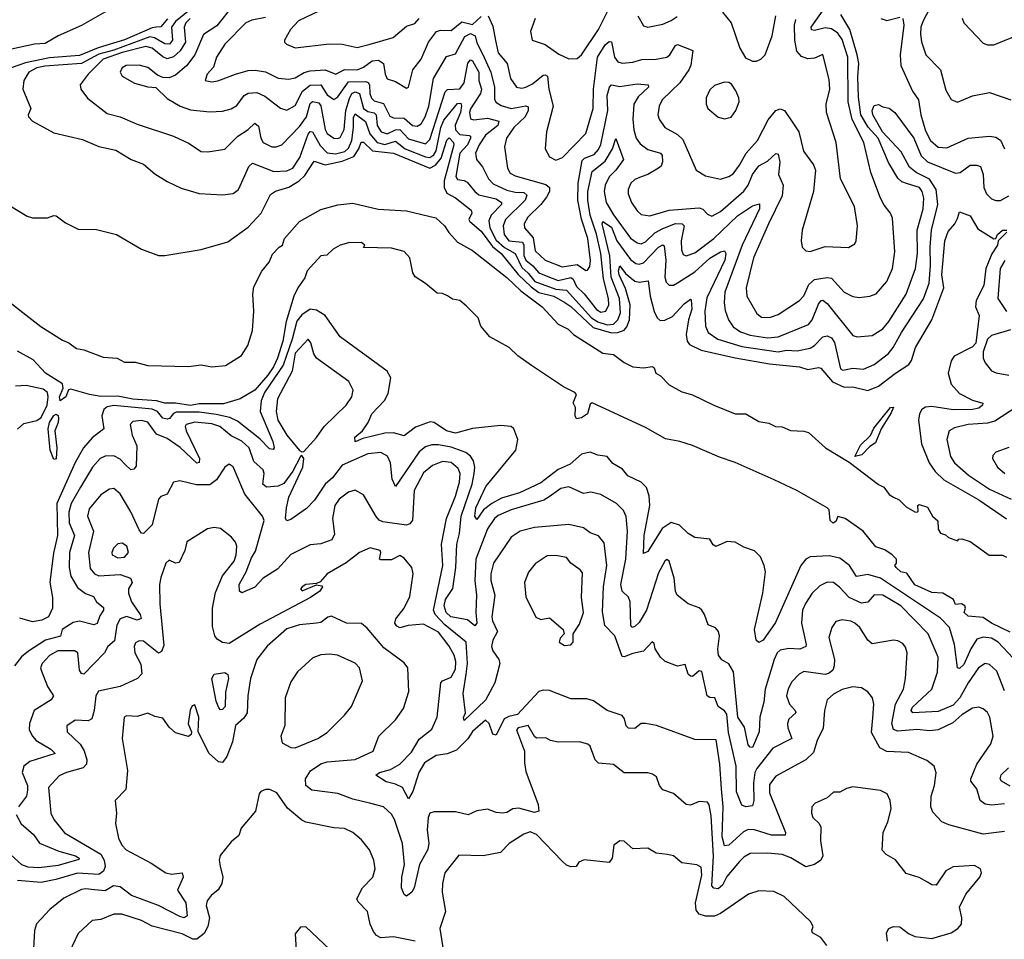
# Model space of a CAD drawing. Extents: x 1268547 to 1425625, y 515768 to 616754.
# Tile 341 of 507: x 1372665 to 1377274, y 562894 to 567200. Entities that reach past the tile are written whole.
import ezdxf

# ---------------------------------------------------------------- set-up
doc = ezdxf.new("R2010")
doc.units = 0

msp = doc.modelspace()

# ---------------------------------------------------------------- linework, layer by layer
at = {"layer": '0CON10XD'}
for points in [[(1377010, 567415), (1376894.2, 567195), (1376884.2, 567165), (1376882.5, 567132.5), (1376886.5, 567096.5), (1376906.5, 567035), (1376976.1, 566966.1), (1376999.8, 566869.8), (1377025, 566826), (1377055, 566814.4), (1377125, 566844.4), (1377205, 566858.6), (1377305, 566825.6)], [(1373140.2, 567279.8), (1372955, 567172.8), (1372845.1, 567124.9), (1372785, 567089.4), (1372734, 567086), (1372590, 567055)], [(1373475, 567257.7), (1373395, 567192.4), (1373376.4, 567165), (1373380.9, 567105), (1373366, 567085), (1373345, 567086.5), (1373295.8, 567115.8), (1373275, 567119.4), (1373105, 567057.4), (1373035, 567039), (1372955, 566995.3), (1372783, 566983), (1372745.4, 566975), (1372707.3, 566955), (1372683.9, 566915), (1372680, 566875), (1372717.1, 566785), (1372704, 566755), (1372706, 566745), (1372724.2, 566725), (1372825, 566671.1), (1372959.8, 566639.8), (1373035, 566605.7), (1373115, 566589.4), (1373186.2, 566546.2), (1373245, 566524.2), (1373298.3, 566478.3), (1373355, 566442.5), (1373421.3, 566411.3), (1373505, 566385.7), (1373615, 566379.4), (1373665, 566386.9), (1373688.9, 566405), (1373719, 566471)], [(1373665, 567268.1), (1373588.2, 567171.8), (1373525, 567130.4), (1373484.5, 567035.5), (1373446.3, 566983.7), (1373395, 566940.7), (1373365, 566927.4), (1373335, 566929.3), (1373310.8, 566940.9), (1373265, 566977.1), (1373225, 566987.9), (1373163.3, 566985), (1373144, 566975), (1373136, 566955), (1373145, 566936.2), (1373203, 566903), (1373264.4, 566885.6), (1373302.4, 566882.4), (1373355, 566831.5), (1373415.7, 566795.7), (1373465, 566777.9), (1373555, 566768.2), (1373615, 566771.8), (1373655, 566783.2), (1373681.1, 566798.9), (1373715.5, 566844.5), (1373735, 566856.2), (1373775, 566859.2), (1373812.1, 566842.1), (1373886.1, 566786.1), (1373915, 566777.3), (1373955, 566797.7), (1373988.2, 566865), (1374025, 566894.1), (1374074.9, 566894.9), (1374105, 566848.4), (1374135, 566826.6), (1374155, 566839.3), (1374205, 566909), (1374285, 566911.2), (1374296.6, 566906.6), (1374302.2, 566895), (1374303.9, 566853.9), (1374312.1, 566832.1), (1374325, 566820.6), (1374367.7, 566807.7), (1374398.3, 566748.3), (1374415, 566741), (1374465, 566738.5), (1374503.8, 566705), (1374525, 566701.1), (1374545, 566712), (1374563.3, 566745), (1374579.8, 566795), (1374601.7, 566925), (1374662.6, 567027.4), (1374705, 567040.8), (1374749.1, 567120.9), (1374775, 567135.3), (1374797.6, 567125), (1374805, 567092.1), (1374831, 567041), (1374870.3, 566955), (1374887.1, 566885), (1374887.7, 566827.7), (1374894, 566814), (1374918.3, 566798.3), (1374965, 566784.8), (1375035, 566796.8), (1375045, 566792.5), (1375045.2, 566775), (1375031.6, 566745), (1374978.8, 566695), (1374943.2, 566645), (1374934.6, 566605), (1374948.2, 566505), (1374961.1, 566481.1), (1374985, 566469.2), (1375128.6, 566428.6), (1375145.8, 566415), (1375145.7, 566395), (1375130.6, 566369.4), (1375104.7, 566335), (1375044.1, 566275), (1375026, 566245), (1375027.5, 566225), (1375068.3, 566178.3), (1375078.1, 566118.1), (1375124.6, 566074.6), (1375205, 566042.8), (1375274.2, 566054.2), (1375315, 566026.5), (1375322.5, 566027.5), (1375333.2, 566045), (1375336.6, 566073.4), (1375325.1, 566175), (1375295.5, 566265.5), (1375278.5, 566355), (1375279.1, 566435), (1375298.5, 566541.5), (1375308.9, 566551.1), (1375355, 566568.8), (1375375, 566592), (1375384.9, 566615.1), (1375418.8, 566775), (1375415.2, 566845), (1375425.8, 566884.2), (1375435, 566895.5), (1375475, 566886.7), (1375555, 566900.3), (1375606.7, 566895), (1375608.6, 566885), (1375560.4, 566839.6), (1375540, 566805), (1375535.2, 566735), (1375539.7, 566685), (1375551.2, 566645), (1375569, 566619), (1375605, 566591.8), (1375665, 566574.6), (1375673.2, 566565), (1375674.7, 566535), (1375667.7, 566515), (1375655.5, 566505), (1375605, 566474.6), (1375574.4, 566464.4), (1375545, 566451.8), (1375526.5, 566435), (1375513.8, 566405), (1375512.9, 566385), (1375528.8, 566345), (1375555.3, 566305.3), (1375575, 566287.3), (1375615, 566282.2), (1375705, 566308.1), (1375845, 566319.8), (1375862.8, 566312.8), (1375885, 566290), (1375905, 566280), (1375945, 566301.6), (1376055, 566396.9), (1376074.8, 566425), (1376095.2, 566475), (1376124.4, 566515.6), (1376165, 566538.1), (1376205, 566572.9), (1376215, 566570), (1376223.3, 566533.3), (1376217.8, 566475), (1376239.7, 566425), (1376234.3, 566375), (1376169.7, 566245), (1376100.3, 566085), (1376065.3, 565944.7), (1376069.6, 565905), (1376115, 565824.4), (1376138.1, 565808.1), (1376175, 565805.4), (1376215, 565819.1), (1376315, 565884.6), (1376335, 565907.5), (1376359.3, 565960.7), (1376385.6, 565984.4), (1376445, 565993.3), (1376465, 565990), (1376525, 565923.8), (1376565, 565903.6), (1376595, 565898.9), (1376645, 565905.5), (1376675, 565916.9), (1376724.5, 565975), (1376750.7, 566035), (1376762.5, 566112.5), (1376751.4, 566271.4), (1376742.2, 566295), (1376712, 566332), (1376695.3, 566365), (1376649.7, 566485), (1376616.9, 566625), (1376562.3, 566732.3), (1376543.4, 566815), (1376541.8, 567025), (1376515, 567106.9), (1376495, 567137.5), (1376465, 567157.7), (1376435, 567162.4), (1376385, 567149.7), (1376372, 567152), (1376370.6, 567165), (1376425.6, 567245)], [(1373462.4, 567205), (1373443, 567185), (1373434.8, 567165), (1373441.7, 567095), (1373416.1, 567053.9), (1373385, 567026.2), (1373355, 567017.2), (1373335, 567026), (1373285, 567066.6), (1373255, 567074.3), (1373145, 567046.1), (1373055.2, 567015), (1372986, 566945), (1372947.8, 566895), (1372950.6, 566875), (1372983, 566833), (1373075, 566761.5), (1373135, 566746.1), (1373215, 566711.5), (1373385, 566654.5), (1373455, 566621.8), (1373515, 566582.9), (1373545, 566581.2), (1373625, 566593.6), (1373685.7, 566654.3), (1373733.8, 566686.2), (1373765, 566716.4), (1373782.4, 566702.4), (1373794.2, 566645), (1373805, 566625.5), (1373844.7, 566604.7), (1373865.8, 566604.2), (1373892.2, 566615), (1373975, 566699.8), (1374008.2, 566745), (1374025, 566808.2), (1374035, 566817.5), (1374065, 566811.1), (1374075, 566796.1), (1374095, 566685.8), (1374105, 566666.8), (1374135, 566645.3), (1374155, 566643.4), (1374165, 566648.9), (1374183.4, 566686.6), (1374192.2, 566775), (1374208.6, 566831.4), (1374220.3, 566855), (1374235, 566863), (1374255.4, 566855), (1374275, 566784.5), (1374295, 566770.9), (1374324.6, 566764.6), (1374333.2, 566755), (1374339, 566705), (1374356.8, 566675), (1374385, 566665.8), (1374425, 566684.1), (1374445, 566685.6), (1374485, 566642.1), (1374565, 566618.4), (1374585, 566639.2), (1374657.3, 566862.7), (1374667.1, 566872.9), (1374725, 566877), (1374746, 566904), (1374762.7, 566997.3), (1374775, 567011.6), (1374785, 567007.5), (1374814.8, 566955), (1374813.6, 566915), (1374826.9, 566875), (1374822.8, 566855), (1374775, 566782.9), (1374770.3, 566765), (1374775, 566735.8), (1374791.6, 566731.6), (1374855, 566739.1), (1374908.7, 566725), (1374902.8, 566705), (1374845, 566659.8), (1374816.4, 566615), (1374799.5, 566575), (1374803.8, 566545), (1374831.5, 566511.5), (1374860.3, 566455), (1374881.8, 566431.8), (1374945, 566401.3), (1374985, 566392), (1375025, 566391.5), (1375038.8, 566378.8), (1375031.2, 566355), (1374939, 566265), (1374927.6, 566235), (1374933.4, 566195), (1374955.4, 566165), (1375018.7, 566158.7), (1375024.9, 566145), (1375025.7, 566095.7), (1375035, 566073.8), (1375067.9, 566047.9), (1375095, 566014.3), (1375128.8, 566001.2), (1375185, 565978.5), (1375245, 565993.2), (1375255.5, 565985.5), (1375271.3, 565951.3), (1375307.2, 565917.2), (1375365, 565843.9), (1375385, 565830.9), (1375408.2, 565835), (1375423, 565865), (1375421.7, 565895), (1375397.4, 565987.4), (1375385.6, 566105), (1375365.3, 566195.2), (1375336, 566285), (1375324.6, 566354.6), (1375324.3, 566395), (1375345, 566488.7), (1375405, 566538.3), (1375440, 566595), (1375455, 566644.2), (1375492.3, 566545), (1375456, 566495), (1375423.9, 566465), (1375406.1, 566425), (1375401.1, 566395), (1375410, 566345), (1375445, 566286.9), (1375525, 566177.2), (1375555, 566155.9), (1375575, 566150.3), (1375595, 566160.5), (1375638.2, 566201.8), (1375675, 566223.2), (1375735, 566246.1), (1375766.5, 566245), (1375776.2, 566235), (1375762.1, 566165), (1375763, 566123), (1375770.4, 566100.4), (1375785, 566093.9), (1375825, 566109.3), (1375915, 566175.2), (1376025, 566282.3), (1376095, 566328.4), (1376127.8, 566337.8), (1376127.6, 566315), (1376047.8, 566145), (1375966.5, 565925), (1375962.2, 565875), (1375967.9, 565837.9), (1375982.4, 565795), (1376005, 565762.7), (1376038.8, 565738.8), (1376085, 565722.4), (1376165, 565710.2), (1376215, 565715.2), (1376357.7, 565772.3), (1376375, 565794.5), (1376405, 565868.9), (1376415, 565883.5), (1376425, 565887.1), (1376445, 565871.5), (1376565, 565721.5), (1376585, 565715.5), (1376655, 565721.5), (1376705, 565752.7), (1376733.4, 565786.6), (1376814.7, 565915), (1376858.1, 566035), (1376867.8, 566105), (1376865.6, 566215), (1376894.7, 566314.7), (1376897.2, 566365), (1376890, 566395), (1376876.8, 566415), (1376821.4, 566431.4), (1376795, 566440.3), (1376775, 566457.9), (1376731.5, 566531.5), (1376683, 566645), (1376637, 566697), (1376603.1, 566755), (1376591.8, 566838.2), (1376587.9, 566932.1), (1376593.1, 566995), (1376586.1, 567036.1), (1376551.2, 567155), (1376508.8, 567225)], [(1373815, 567210.5), (1373751.9, 567198.1), (1373724.4, 567185.6), (1373625.4, 567085), (1373586.5, 567025), (1373571.7, 566978.3), (1373542.1, 566945), (1373534, 566915), (1373565, 566910), (1373593.2, 566913.2), (1373676, 566945), (1373735, 566962.9), (1373766.6, 566963.4), (1373815, 566955.3), (1373875, 566926.8), (1373925, 566921.9), (1373955, 566927.8), (1373996.5, 566953.5), (1374025, 566961.3), (1374094.8, 566964.8), (1374145, 566945.8), (1374185, 566967.2), (1374245, 566965.9), (1374275, 566977.9), (1374315, 567006.8), (1374345, 567011.2), (1374367.8, 566995), (1374375.3, 566945.3), (1374385, 566923.1), (1374425, 566910.8), (1374475, 566880), (1374485.5, 566884.5), (1374506.1, 566965), (1374544.8, 567015.2), (1374578.3, 567095), (1374615.6, 567145), (1374635, 567150.5), (1374685, 567150), (1374735, 567190.7), (1374785, 567178), (1374825, 567214.8)], [(1374067.7, 567242.3), (1373970, 567195), (1373932.9, 567155), (1373904.2, 567105), (1373904, 567095), (1373913.3, 567085), (1373955, 567068.1), (1374115, 567087.5), (1374175, 567085.4), (1374245, 567069.5), (1374305, 567085.9), (1374413.8, 567116.2), (1374475, 567169.5), (1374515, 567182.3), (1374535.6, 567205)], [(1374858, 567218), (1374879.2, 567169.2), (1374893.1, 567103.1), (1374905.3, 567045), (1374947.5, 566995), (1374962.2, 566925), (1374991.4, 566885), (1375015, 566880), (1375035, 566883.8), (1375065, 566899.5), (1375115, 566940.6), (1375125, 566942.5), (1375136.5, 566935), (1375142.1, 566875), (1375162.3, 566795), (1375131.5, 566675), (1375124.3, 566595), (1375145, 566557.5), (1375175, 566543.1), (1375205.7, 566555), (1375315, 566667.1), (1375349.6, 566785), (1375351.7, 566875), (1375370, 567025), (1375405, 567082.7), (1375425, 567098.5), (1375435, 567097.1), (1375449.2, 567025), (1375465, 567002.3), (1375485, 566996.2), (1375535, 567001.1), (1375576.9, 567013.1), (1375645, 567015.3), (1375695, 567024), (1375708.4, 567035), (1375735, 567078.8), (1375745, 567083.8), (1375816.1, 567056.1), (1375806.5, 566986.5), (1375797.3, 566965), (1375755.7, 566904.3), (1375672, 566825), (1375658.9, 566795), (1375652.7, 566755), (1375657.8, 566735), (1375685.6, 566695), (1375745, 566663.2), (1375769.3, 566639.3), (1375832.5, 566495), (1375875, 566469.4), (1375945, 566453.8), (1375985, 566465.4), (1376005, 566479.1), (1376035, 566519.1), (1376065.3, 566575), (1376118.2, 566635), (1376168.6, 566731.4), (1376205, 566774.5), (1376225, 566782.2), (1376245, 566775.6), (1376281.6, 566721.6), (1376312.2, 566675), (1376334.5, 566585), (1376380.9, 566520.9), (1376390, 566495), (1376381.5, 566395), (1376328.6, 566215), (1376322.9, 566165), (1376328, 566135), (1376345, 566117.5), (1376365, 566114.4), (1376435, 566137.5), (1376545, 566132.9), (1376575, 566151.2), (1376581.4, 566165), (1376586.7, 566235), (1376573.5, 566325), (1376507.5, 566455), (1376487.1, 566625), (1376441.8, 566765), (1376440.7, 566805), (1376457.8, 566875), (1376455, 566920), (1376425, 567036.7), (1376385, 567019.4), (1376355, 567017.5), (1376325, 567028), (1376303.4, 567053.4), (1376293.4, 567105), (1376292.3, 567175), (1376298.4, 567201.6)], [(1375077.3, 567205), (1375055.6, 567145), (1375064, 567105), (1375125, 567083.3), (1375188.3, 567038.3), (1375235, 567016.7), (1375275, 567018.9), (1375295, 567035.6), (1375375.2, 567155), (1375425, 567253.8)], [(1375557.9, 567217.9), (1375585, 567172), (1375605, 567164.5), (1375675, 567180), (1375715, 567196.6), (1375742.3, 567215)], [(1375955, 567236.2), (1375995.6, 567185), (1376036.1, 567066.1), (1376062.3, 567022.3), (1376095, 567006.7), (1376113.6, 567006.4), (1376134.1, 567015.9), (1376154.2, 567035.8), (1376188.2, 567125), (1376205, 567217.5)], [(1376695.9, 567205.9), (1376725, 567196.4), (1376785, 567211.9)], [(1377077.6, 567207.6), (1377085.5, 567185.5), (1377175, 567090.6), (1377195, 567082.2), (1377225, 567082.2), (1377325, 567122.5), (1377365, 567127.5), (1377402.6, 567157.4), (1377445.8, 567174.2), (1377505, 567212.7)], [(1373356.4, 567203.6), (1373325, 567166.7), (1373304.5, 567164.5), (1373285, 567162.4), (1373155, 567105.3), (1373032.1, 567067.9), (1372945, 567032.2), (1372805, 567022.1), (1372691.8, 566998.2), (1372624.9, 566975.1)], [(1376799.2, 567205), (1376803.1, 567175), (1376786, 567035), (1376790.2, 566985), (1376844.8, 566864.8), (1376872, 566825), (1376882.8, 566755), (1376905, 566680.5), (1376928.4, 566635), (1376965, 566603.3), (1377005, 566599.6), (1377105, 566645.4), (1377205.4, 566654.6), (1377235, 566649.6), (1377256.5, 566636.5), (1377275.6, 566595)], [(1375965, 566735.8), (1375995, 566744), (1376018, 566775), (1376032.5, 566815), (1376030.8, 566835), (1376017.2, 566867.2), (1375997.9, 566897.9), (1375985, 566906.2), (1375965, 566907.5), (1375917.5, 566892.5), (1375895, 566872), (1375878.1, 566835), (1375878.6, 566805), (1375885.8, 566785), (1375935, 566744.3), (1375965, 566735.8)], [(1373719, 566471), (1373737.8, 566512.2), (1373755, 566528.9), (1373855, 566489.8), (1373915, 566492.4), (1373943.8, 566505), (1373976.8, 566555), (1374015, 566663.8), (1374025, 566676.2), (1374035.7, 566675.7), (1374071.5, 566611.5), (1374105, 566577.4), (1374142.7, 566572.7), (1374187.3, 566582.7), (1374205, 566598.7), (1374219.2, 566635), (1374228.4, 566695), (1374228.1, 566741.9), (1374235, 566760), (1374283.7, 566723.7), (1374303.6, 566665), (1374337.8, 566625), (1374375, 566615.5), (1374425, 566631.4), (1374469.7, 566595), (1374565, 566557.6), (1374585, 566555.1), (1374603.3, 566566.7), (1374614.2, 566585.8), (1374637.2, 566695), (1374650.4, 566729.6), (1374715, 566807.6), (1374729.4, 566809.4), (1374733.5, 566796.5), (1374728.7, 566765), (1374704.1, 566705.9), (1374705.1, 566685.1), (1374725, 566662), (1374768.4, 566658.4), (1374775.2, 566655.2), (1374775.2, 566645.2), (1374761.5, 566615), (1374724.7, 566575), (1374706.2, 566466.2), (1374715, 566451.5), (1374745, 566447.5), (1374759.2, 566439.2), (1374795, 566395.3), (1374815, 566380.2), (1374895, 566360.8), (1374919.7, 566345), (1374920.5, 566335), (1374872.5, 566285), (1374861.1, 566258.9), (1374865.1, 566225), (1374895, 566167.4), (1374935, 566134.1), (1374984.5, 566105), (1375015, 566039.2), (1375045, 566014.1), (1375077, 565975), (1375175, 565939), (1375224.3, 565934.3), (1375342, 565805), (1375370.9, 565785), (1375415, 565771.7), (1375445, 565774.3), (1375465, 565794.7), (1375477.7, 565827.7), (1375473.5, 565895), (1375434.5, 565995), (1375428.2, 566095), (1375392.2, 566245), (1375394.7, 566255.3), (1375435, 566228.3), (1375460.6, 566165), (1375525, 566078), (1375548.8, 566058.8), (1375565, 566055.2), (1375585, 566062.4), (1375655, 566135.7), (1375675, 566146), (1375681.5, 566141.5), (1375689.8, 566075), (1375685.2, 565995.2), (1375691.3, 565971.3), (1375705, 565957.3), (1375725, 565957.8), (1375745, 565967.7), (1375825, 566020), (1375895, 566084.3), (1375945, 566113.1), (1375965, 566117.8), (1375970.9, 566105), (1375966.5, 566075), (1375882.1, 565897.9), (1375872.9, 565835), (1375875.3, 565765), (1375887.5, 565735), (1375932.7, 565705), (1376045, 565670.4), (1376215, 565645.5), (1376255, 565653.5), (1376305, 565650.2), (1376365, 565662.3), (1376386, 565674), (1376425, 565714.7), (1376445, 565720.6), (1376465, 565711.3), (1376478.7, 565688.7), (1376506.9, 565565), (1376518.9, 565558.9), (1376565, 565568.4), (1376615, 565564.2), (1376665, 565585.3), (1376732.2, 565637.8), (1376754.5, 565665.5), (1376792.2, 565735), (1376896.2, 565893.8), (1376923.2, 565966.8), (1376929.1, 566049.1), (1376927.1, 566135), (1376933.4, 566215), (1376962.9, 566335), (1376954.5, 566404.5), (1376923.4, 566453.4), (1376862.2, 566485), (1376829.8, 566509.8), (1376791.2, 566581.2), (1376704, 566675), (1376658.5, 566755), (1376655.4, 566775), (1376665, 566798), (1376685, 566803.8), (1376705, 566792.5), (1376735, 566786.7), (1376761.2, 566765), (1376850.5, 566645), (1376885, 566563.5), (1376915, 566534.6), (1377045, 566481.7), (1377067.8, 566485), (1377115, 566518.8), (1377145, 566519.6), (1377163.1, 566513.1), (1377175.3, 566475.3), (1377178.9, 566415), (1377191.6, 566385), (1377215, 566361.3), (1377235, 566353.5), (1377255.7, 566354.3), (1377295, 566375.4)], [(1372585, 566350), (1372700.5, 566280.5), (1372725, 566272), (1372795, 566272), (1372825, 566283.3), (1372835, 566281.2), (1372878.8, 566248.8), (1372938.8, 566218.8), (1373025, 566218), (1373117.5, 566195), (1373235, 566126.5), (1373314.2, 566095.8), (1373345, 566095.6), (1373515, 566123.6), (1373639.5, 566160.5), (1373735, 566228.2), (1373796, 566294), (1373838.8, 566381.2), (1373862.9, 566397.1), (1373925.4, 566415.4), (1373974, 566446), (1373999.4, 566470.6), (1374042.9, 566537.1), (1374095, 566520.3), (1374175, 566537.6), (1374229.8, 566560.2), (1374252.3, 566595), (1374263.2, 566626.8), (1374275, 566627), (1374316.4, 566586.4), (1374415, 566575.1), (1374585, 566504.9), (1374611.2, 566518.8), (1374638.6, 566551.4), (1374665, 566635.6), (1374675, 566647.4), (1374696.1, 566625), (1374697, 566615), (1374652.3, 566445), (1374652.3, 566415), (1374665, 566387.7), (1374705.7, 566365.7), (1374777.8, 566307.8), (1374782, 566295), (1374767.8, 566265), (1374772.5, 566255), (1374825, 566209.6), (1374878.6, 566138.6), (1374918.3, 566105), (1374997.8, 566007.8), (1375058.6, 565948.6), (1375095, 565923.1), (1375165.8, 565905), (1375216.3, 565876.3), (1375245, 565856.7), (1375349, 565759), (1375435, 565734.6), (1375465, 565735.7), (1375494.3, 565745.7), (1375507.7, 565762.3), (1375519.5, 565795), (1375523.2, 565865), (1375501.6, 565941.6), (1375471.3, 566005), (1375468.8, 566025), (1375475, 566047.5), (1375501.5, 566011.5), (1375545, 565975.7), (1375565, 565971.1), (1375607.6, 565977.6), (1375616.8, 565905), (1375635, 565834.3), (1375648.5, 565805), (1375662.5, 565792.5), (1375685, 565793.5), (1375720.2, 565809.8), (1375775, 565869.6), (1375805, 565891.4), (1375809.1, 565889.1), (1375811.7, 565845), (1375795.5, 565795), (1375785.7, 565725.7), (1375789.7, 565695), (1375799.9, 565679.9), (1375855, 565652.6), (1376015, 565617.6), (1376175, 565589.5), (1376315, 565574.1), (1376355, 565562), (1376405, 565571.5), (1376415, 565568.2), (1376469.6, 565505), (1376525, 565480.3), (1376565, 565480.6), (1376635, 565464.4), (1376685.2, 565484.8), (1376764.3, 565545.7), (1376827.3, 565585), (1376839.7, 565605), (1376858.7, 565665), (1376934.7, 565795), (1376991.7, 565945), (1376982.2, 566005), (1376995.4, 566165), (1377011.8, 566208.2), (1377042.5, 566245), (1377055, 566270), (1377065, 566301.2), (1377115, 566281.4), (1377150.3, 566220.3), (1377225, 566174.3), (1377233.9, 566176.1), (1377241.9, 566195), (1377265, 566214.4), (1377286, 566215)], [(1372500.3, 565970.3), (1372679.9, 565829.9), (1372763.2, 565763.2), (1372865, 565699.8), (1372895, 565687.3), (1372930.7, 565660.7), (1372965, 565653.8), (1373055, 565620.5), (1373120.8, 565615), (1373155, 565597.2), (1373205.9, 565595.9), (1373265, 565580.5), (1373455, 565576.2), (1373515, 565584), (1373565, 565574.8), (1373628.6, 565581.4), (1373702.6, 565627.4), (1373733.7, 565675), (1373754.4, 565745), (1373761.2, 565835), (1373756.2, 565915), (1373760.6, 565949.4), (1373798, 566022), (1373833, 566065), (1373848.3, 566101.7), (1373880.4, 566135), (1373895.7, 566145), (1373904.8, 566175.2), (1373975, 566254.7), (1374075, 566310.8), (1374155, 566332.6), (1374225, 566341.4), (1374343.1, 566313.1), (1374475.3, 566305.3), (1374612.7, 566272.7), (1374654, 566235), (1374673.8, 566203.8), (1374715, 566158.8), (1374785, 566120), (1374945, 565992.4), (1375010.5, 565930.5), (1375110.8, 565855), (1375185, 565774.1), (1375231.8, 565751.8), (1375256.9, 565726.9), (1375395, 565639.1), (1375445, 565633.3), (1375495, 565594.6), (1375535, 565574.3), (1375585, 565570), (1375627, 565577), (1375635, 565570), (1375642.5, 565545), (1375665, 565532.9), (1375705, 565490.8), (1375765, 565458.4), (1375813.8, 565443.8), (1375915, 565394.7), (1376015, 565354.6), (1376065, 565354.2), (1376125, 565318.6), (1376171.4, 565311.4), (1376202.5, 565295), (1376235, 565293.8), (1376273.6, 565276.4), (1376335, 565273.8), (1376357, 565267), (1376436.7, 565195), (1376548.1, 565128.1), (1376685, 565024.4), (1376710.9, 565010.9), (1376735, 564977.5), (1376755, 564964.4)], [(1377285.6, 566205), (1377246, 566165), (1377242.5, 566145), (1377216, 566104), (1377188.1, 566035), (1377178.6, 565955), (1377142.9, 565885), (1377139.5, 565855), (1377157.1, 565815), (1377140.7, 565685), (1377125, 565667.9), (1377038.9, 565625), (1377025, 565602.2), (1377011.1, 565545), (1377025, 565494.2), (1377065, 565449.4), (1377125, 565418.2), (1377174, 565405), (1377172.5, 565395), (1377155, 565381.2), (1377125.4, 565374.6), (1377035, 565374.2), (1376935, 565389.2), (1376905, 565386.4), (1376888.9, 565375), (1376877.8, 565355), (1376872.5, 565325), (1376886.6, 565215), (1376921.9, 565125), (1376950.3, 565085), (1376991.1, 565045), (1377155, 564952.2), (1377285, 564863)], [(1377302.1, 564332.1), (1377214, 564375), (1377175, 564401.2), (1377105, 564407.5), (1377086.2, 564425), (1377093.3, 564445), (1377088.8, 564455), (1377074.2, 564465.8), (1377045, 564462.5), (1377036, 564485), (1376986.2, 564515), (1376935, 564518.8), (1376855, 564554.3), (1376818.3, 564608.3), (1376790, 564615), (1376767.5, 564635), (1376762.5, 564645), (1376770, 564655), (1376770, 564675), (1376750, 564695), (1376715, 564718), (1376672.7, 564732.7), (1376612.9, 564805), (1376529.5, 564865), (1376495, 564873.8), (1376485, 564850), (1376472.3, 564842.3), (1376459.2, 564855), (1376454.5, 564905), (1376445, 564915.3), (1376303.6, 564995), (1376196.3, 565046.3), (1376015, 565126.2), (1375941.1, 565151.1), (1375815, 565206.4), (1375755, 565225.8), (1375687.7, 565237.7), (1375595, 565290.6), (1375345, 565405.5), (1375335, 565400), (1375323.1, 565355), (1375295, 565335.4), (1375270.9, 565330.9), (1375264.6, 565344.6), (1375266.5, 565385), (1375255.7, 565405.7), (1375271.1, 565445), (1375263.1, 565455), (1375210.8, 565480.8), (1375060.6, 565580.6), (1374996.8, 565626.8), (1374956, 565665), (1374865.8, 565715), (1374824, 565765), (1374810.5, 565805), (1374755, 565860.6), (1374725, 565885.4), (1374691.7, 565891.7), (1374667, 565907), (1374645, 565918.6), (1374620, 565920), (1374565.4, 565965.4), (1374516.4, 565996.4), (1374505.6, 566015), (1374491.1, 566085), (1374464.4, 566115), (1374405, 566130.6), (1374273.8, 566133.8), (1374280, 566145), (1374265, 566156.5), (1374204.7, 566155.3), (1374165, 566144.3), (1374132, 566125), (1374103.1, 566096.9), (1374074.4, 566095), (1374010.9, 566025), (1373999.2, 565990.8), (1373966.7, 565945), (1373947.8, 565905), (1373912.5, 565787.5), (1373896.6, 565695), (1373872, 565615), (1373853.8, 565575), (1373826.3, 565535), (1373765.2, 565465), (1373697.1, 565425), (1373618.3, 565401.7), (1373580.8, 565400.8), (1373505, 565401.8), (1373465, 565393.2), (1373394.1, 565404.1), (1373345, 565404.6), (1373305, 565415.6), (1373195, 565422.8), (1373125, 565437), (1373045, 565436), (1372991.4, 565445), (1372905, 565470.7), (1372892.9, 565467.1), (1372880.9, 565435), (1372855, 565416), (1372851.7, 565435), (1372869.2, 565475), (1372864.7, 565495), (1372786.1, 565545), (1372727.5, 565607.5), (1372655, 565647.7)], [(1377276.7, 566073.3), (1377254.8, 566035.2), (1377243.2, 565895), (1377284.3, 565834.3)], [(1377315, 564210.4), (1377244.7, 564285), (1377215, 564304.3), (1377175, 564309.6), (1377145, 564299.4), (1377116.8, 564255), (1377085, 564180.9), (1377065, 564162.2), (1377055.5, 564165.5), (1377041.2, 564275), (1377017.9, 564355), (1376975, 564398.4), (1376845.2, 564485), (1376695, 564585.4), (1376635, 564602.1), (1376583, 564593), (1376549.8, 564645), (1376505, 564678.8), (1376455, 564689.4), (1376365, 564684.7), (1376345, 564674.6), (1376321.6, 564645), (1376202.6, 564377.4), (1376145, 564295.6), (1376124.6, 564284.6), (1376113.3, 564295), (1376104.6, 564345), (1376143.5, 564515), (1376155.9, 564615), (1376150.8, 564645), (1376132.4, 564685), (1376105, 564713.4), (1376055, 564731.1), (1376015, 564754.1), (1375976.9, 564756.9), (1375923.8, 564733.8), (1375911.6, 564741.6), (1375895, 564767.5), (1375825, 564775.6), (1375795, 564794.6), (1375753.5, 564833.5), (1375715, 564845.3), (1375672.3, 564817.7), (1375605, 564710.6), (1375585, 564700), (1375588.4, 564785), (1375614.3, 564925), (1375611.5, 564971.5), (1375599.2, 565009.2), (1375574.1, 565034.1), (1375512.2, 565065), (1375486.4, 565095), (1375442.4, 565122.4), (1375415, 565155.5), (1375371.7, 565161.7), (1375335, 565174.6), (1375295, 565166.4), (1375241.2, 565118.8), (1375185, 565094.1), (1375105, 565031.7), (1375005, 564984.4), (1374920.5, 564959.5), (1374875, 564934.5), (1374835.7, 564905), (1374805, 564860), (1374795.3, 564875.3), (1374800.5, 564915), (1374847.2, 565015), (1374987.5, 565185), (1374997.1, 565235), (1374978.8, 565285), (1374965, 565295.8), (1374915, 565300), (1374785, 565286.4), (1374705, 565264.8), (1374663.3, 565275), (1374605, 565314.7), (1374587.3, 565317.3), (1374518.1, 565291.9), (1374465, 565251.8), (1374415, 565265.3), (1374375, 565264), (1374271.3, 565238.7), (1374235, 565222.9), (1374233.1, 565245), (1374270, 565275), (1374295.8, 565314.2), (1374313.1, 565355), (1374372.3, 565417.7), (1374389.5, 565450.5), (1374402.7, 565522.7), (1374384.7, 565554.7), (1374165, 565714.5), (1374095.2, 565815.2), (1374055, 565840.7), (1374025, 565844.4), (1373985, 565818.4), (1373961.7, 565788.3), (1373941.2, 565705), (1373897.9, 565582.2), (1373811.7, 565455), (1373794.9, 565415.1), (1373791, 565365), (1373850.3, 565225), (1373855.6, 565195), (1373851.7, 565188.3), (1373835, 565190.6), (1373788.4, 565238.4), (1373685, 565321), (1373648, 565338), (1373585, 565351.7), (1373505, 565361.8), (1373397.5, 565362.5), (1373384.3, 565355.7), (1373366.4, 565333.6), (1373355, 565330.4), (1373335, 565335.2), (1373310.8, 565365), (1373285, 565376), (1373105, 565394.4), (1373075, 565387.8), (1373059.4, 565375), (1373050.2, 565345), (1373059.5, 565285), (1373005, 565241.8), (1372964.1, 565195.9), (1372925, 565126.4), (1372838.3, 564935), (1372841.7, 564785), (1372822.7, 564702.7), (1372806.6, 564566.6), (1372818.8, 564495), (1372818.5, 564445), (1372800, 564405), (1372768.1, 564388.1)], [(1377302.5, 565747.5), (1377215, 565722.1), (1377196.2, 565705), (1377175.5, 565645), (1377174.5, 565615), (1377184, 565594), (1377215, 565556.7), (1377236, 565546), (1377295, 565535.8)], [(1373985, 565176.2), (1373995, 565178.8), (1374055, 565244.6), (1374090, 565295), (1374193.2, 565395), (1374219.6, 565435), (1374226.2, 565465), (1374205.9, 565505.9), (1374054.7, 565614.8), (1374042.1, 565635), (1374027.9, 565687.9), (1374015, 565704), (1373955, 565638.5), (1373940.6, 565555), (1373871.9, 565425), (1373866, 565365), (1373874, 565325), (1373915, 565255.4), (1373975, 565182.5), (1373985, 565176.2)], [(1372655, 565282.7), (1372685, 565309.2), (1372745, 565324), (1372765, 565337.8), (1372793.3, 565395), (1372798.9, 565435), (1372794.5, 565455), (1372775, 565470), (1372695, 565487.5), (1372645, 565484.8)], [(1376575, 565154.6), (1376601.5, 565208.5), (1376647.4, 565252.6), (1376662.7, 565287.3), (1376741.9, 565385), (1376755, 565386.2), (1376745, 565358.8), (1376698.2, 565285), (1376671.4, 565218.6), (1376645, 565201.2), (1376607.3, 565162.7), (1376575, 565154.6)], [(1377327.5, 565385), (1377229.2, 565320.8), (1377195, 565311.4), (1377104.8, 565305.2), (1377040.4, 565289.6), (1377015.6, 565275), (1377004.6, 565234.6), (1377022.7, 565155), (1377040.4, 565125), (1377106.9, 565066.9), (1377205, 565002.2), (1377306.5, 564955)], [(1377275, 564058), (1377240, 564150), (1377205, 564180.8), (1377185, 564185.3), (1377154, 564166), (1377105.2, 564095), (1377066.4, 564025), (1377035, 563991.2), (1376965, 563961.5), (1376845.4, 563955.4), (1376838.2, 563965), (1376845, 563981.5), (1376935, 564065.5), (1376962.2, 564145), (1376964.7, 564215), (1376917.8, 564325), (1376789.4, 564455), (1376705, 564506.3), (1376665, 564507.9), (1376635, 564472.7), (1376605, 564468), (1376548.7, 564495), (1376503.4, 564543.4), (1376475, 564564.6), (1376445, 564567.1), (1376410.5, 564549.5), (1376375, 564514.4), (1376343.2, 564466.8), (1376330, 564435), (1376325.3, 564374.7), (1376347.2, 564275), (1376344.5, 564265), (1376317.4, 564252.6), (1376265, 564256.5), (1376225, 564248.4), (1376211.2, 564235), (1376196.5, 564205), (1376154.4, 564065), (1376148.8, 564005), (1376130, 563935), (1376126.2, 563865), (1376095, 563792.5), (1376085, 563793.5), (1376075, 563804.3), (1376058.3, 563888.3), (1376026.1, 563935), (1376006.9, 564146.9), (1375985, 564184.6), (1375952.4, 564202.4), (1375936.4, 564225), (1375933.5, 564253.5), (1375940.9, 564315), (1375936.2, 564335), (1375922.2, 564352.2), (1375887.2, 564367.2), (1375871.2, 564415), (1375858.2, 564435), (1375845, 564447.1), (1375795, 564465.8), (1375742.9, 564505), (1375734.6, 564524.6), (1375729.1, 564585), (1375705.4, 564665.4), (1375695, 564672.9), (1375685, 564665.6), (1375655, 564610), (1375599.8, 564435), (1375565, 564377.5), (1375545, 564358.5), (1375530.8, 564355), (1375525.4, 564365.4), (1375522.1, 564475), (1375515, 564495.6), (1375485, 564524), (1375479.7, 564555), (1375502, 564675), (1375509.7, 564805), (1375504.7, 564874.7), (1375491.8, 564901.8), (1375458.6, 564935), (1375385, 564977.3), (1375338, 564988), (1375305, 564981.5), (1375235, 565012.7), (1375197.5, 565005), (1375144, 564966), (1375118.9, 564951.1), (1374965.6, 564905), (1374905, 564878.8), (1374887.9, 564865), (1374855, 564815.6), (1374799.9, 564675), (1374795.2, 564575), (1374803.7, 564505), (1374800.7, 564425), (1374805.6, 564375), (1374795, 564362.5), (1374760.6, 564390.6), (1374682.8, 564405), (1374661, 564425), (1374651.4, 564455), (1374658.4, 564485), (1374693.2, 564536.8), (1374706.4, 564635), (1374711.9, 564745), (1374724, 564795), (1374732.4, 564875), (1374783.2, 565025), (1374792.6, 565075), (1374795.2, 565105.2), (1374788.8, 565135), (1374775.8, 565155.8), (1374753.8, 565173.8), (1374685, 565198), (1374625, 565209.6), (1374595, 565209.2), (1374565, 565200), (1374535, 565176.5), (1374425, 565014.2), (1374408.7, 565048.7), (1374400.9, 565125), (1374386.3, 565156.3), (1374355, 565173.1), (1374295, 565167.5), (1374174.9, 565115.1), (1374129.2, 565055), (1374095, 565024.7), (1374045, 564951.2), (1374007.8, 564912.2), (1373935, 564860.6), (1373915, 564854.3), (1373910, 564865), (1373914.1, 564915), (1373924.6, 564965), (1373990, 565105), (1373995.5, 565145.5), (1373985, 565160), (1373980, 565155), (1373943.4, 565086.6), (1373901.8, 565028.2), (1373875, 565016), (1373821, 565011), (1373803.5, 565025), (1373809, 565075), (1373805, 565091.9), (1373761.7, 565131.7), (1373739.7, 565195), (1373705, 565227.3), (1373655, 565252.3), (1373601.6, 565295), (1373565, 565308.5), (1373485, 565315.5), (1373445, 565304.5), (1373440.2, 565295), (1373443.8, 565275), (1373506.9, 565145), (1373505, 565127.5), (1373495, 565124), (1373416.7, 565196.7), (1373355, 565240), (1373305, 565259.7), (1373265, 565315.3), (1373235, 565323.4), (1373195, 565318.2), (1373181.9, 565305), (1373191.6, 565255), (1373213.2, 565205), (1373210.3, 565109.7), (1373200, 565095), (1373185, 565092.8), (1373158.2, 565118.2), (1373135, 565142.9), (1373105, 565158.2), (1373065, 565156.7), (1373041.8, 565145), (1373005.5, 565104.5), (1372949, 565011), (1372905.7, 564934.3), (1372894.5, 564895), (1372896.2, 564845), (1372920.8, 564785), (1372898.4, 564705), (1372896.8, 564635), (1372903.9, 564595), (1372935, 564542.2), (1372973.3, 564513.3), (1373009.9, 564499.9), (1373025, 564474.4), (1373057.4, 564447.4), (1373057.7, 564435), (1373040.7, 564409.3), (1373027.6, 564372.4), (1373012.5, 564367.5), (1372945, 564384.1), (1372915, 564377.4), (1372863.3, 564345), (1372855.8, 564314.2), (1372785.4, 564295), (1372706.5, 564243.5), (1372672.9, 564217.1), (1372640.8, 564175)], [(1372825, 565140.8), (1372808.2, 565185), (1372798.7, 565285), (1372805, 565314.4), (1372825, 565347.5), (1372835, 565352.5), (1372845, 565346.7), (1372846.5, 565335), (1372845.5, 565314.5), (1372828.8, 565275), (1372839.2, 565195), (1372835, 565143.3), (1372825, 565140.8)], [(1377295, 565196.9), (1377234.6, 565175.4), (1377221.1, 565158.9), (1377219.4, 565145), (1377241.9, 565105), (1377276.7, 565075)], [(1376020.6, 563585), (1376018.9, 563705), (1375982.6, 563862.6), (1375975, 563948.2), (1375965, 563964.8), (1375935.4, 563985), (1375918.8, 564025), (1375895, 564027.1), (1375883.6, 564035), (1375857.8, 564147.8), (1375845, 564151.3), (1375815, 564125.6), (1375805, 564125.7), (1375795, 564136.2), (1375780.6, 564180.6), (1375745, 564172.7), (1375686, 564195), (1375664.7, 564214.7), (1375640, 564255), (1375635, 564280), (1375625, 564287.5), (1375585, 564243.6), (1375535, 564233.1), (1375495, 564216.7), (1375485, 564218.6), (1375450.8, 564315), (1375403.8, 564363.8), (1375392.9, 564427.1), (1375398.3, 564545), (1375414.2, 564645), (1375400.5, 564750.5), (1375375, 564783.1), (1375335, 564797.5), (1375305, 564820.9), (1375235, 564836.2), (1375075, 564822), (1375008, 564805), (1374965, 564776.5), (1374883.1, 564655), (1374870.3, 564605), (1374871.1, 564575), (1374888.6, 564505), (1374874.7, 564404.7), (1374877.9, 564385), (1374902.1, 564335), (1374879.3, 564295), (1374873, 564265), (1374879.6, 564245), (1374907.9, 564205), (1374912.9, 564185), (1374889.6, 564095), (1374845, 564013.3), (1374745, 563918.8), (1374743.1, 563933.1), (1374751.2, 563955), (1374741.1, 564045), (1374755.2, 564135.2), (1374762, 564185), (1374755, 564285.6), (1374655, 564366), (1374610, 564415), (1374602.4, 564435), (1374645.2, 564645.2), (1374639.5, 564745), (1374663.3, 564865), (1374705, 564968.8), (1374724.6, 565035), (1374726.7, 565075), (1374718.2, 565098.2), (1374685, 565126.1), (1374645, 565131), (1374596.7, 565113.3), (1374555, 565078.8), (1374512.2, 564995), (1374503.1, 564856.9), (1374490.9, 564839.1), (1374475, 564834.1), (1374365, 564848.8), (1374347.4, 564857.4), (1374333.9, 564873.9), (1374274.3, 564975), (1374235, 564997.8), (1374205, 564988.5), (1374160, 564955), (1374139.6, 564925), (1374130, 564865), (1374139, 564791), (1374126.2, 564765), (1374075, 564746.7), (1374025, 564740.9), (1373934.2, 564695.8), (1373872.5, 564627.5), (1373805, 564584.7), (1373765, 564543.2), (1373705, 564516.9), (1373693.8, 564525), (1373691.8, 564555), (1373725.8, 564614.2), (1373749.5, 564680.5), (1373768.1, 564711.9), (1373810, 564855), (1373802.1, 564875), (1373718.2, 564978.2), (1373665, 565107.1), (1373645, 565119.2), (1373625.5, 565104.5), (1373586.2, 565045), (1373555, 565021.6), (1373492.1, 565022.1), (1373415, 565041.5), (1373384.7, 565035.3), (1373355, 564978), (1373325, 564967.5), (1373314.6, 564955.4), (1373284.7, 564835.3), (1373245, 564794.4), (1373235, 564795.6), (1373225, 564811.8), (1373185.4, 564895.4), (1373135, 564979.5), (1373105, 565004.5), (1373085, 565001.5), (1373045, 564975.5), (1372989.5, 564910.5), (1372982.7, 564875), (1373010.5, 564805), (1372986.5, 564705), (1372995, 564630.6), (1373015, 564605.4), (1373035, 564596.7), (1373135, 564603), (1373184.5, 564585), (1373191.8, 564565), (1373173.8, 564535), (1373173.8, 564515), (1373188.8, 564475), (1373229.4, 564415), (1373233.3, 564396.7), (1373215, 564389.4), (1373165, 564405.2), (1373134.9, 564395.1), (1373120.4, 564365), (1373108.4, 564291.6), (1373077.5, 564265), (1373062.2, 564235), (1372965, 564135.5), (1372955, 564138.2), (1372944.7, 564155), (1372937.9, 564235), (1372921.2, 564245), (1372844.3, 564245), (1372805, 564222.7), (1372770.9, 564185), (1372762.9, 564165), (1372765.4, 564155), (1372795, 564078), (1372822.9, 564035), (1372811.9, 564015), (1372732.7, 563965), (1372710.7, 563905), (1372709.7, 563875), (1372724.7, 563845), (1372742.8, 563825), (1372811.2, 563785), (1372831.1, 563765), (1372712.6, 563727.4), (1372684.8, 563705.2), (1372677.2, 563675), (1372700.9, 563615), (1372702.1, 563592.1), (1372696.1, 563563.9), (1372660, 563515)], [(1376755, 564964.4), (1376782.3, 564952.3), (1376815, 564918.9), (1376855, 564896), (1376865.8, 564894.2), (1376870.7, 564899.3), (1376870, 564925), (1376875, 564930), (1376915, 564917.5), (1376937.5, 564875), (1376963.6, 564853.6), (1376964.2, 564815), (1376975, 564796.2), (1376998.8, 564788.8), (1377013.3, 564775), (1377055, 564760), (1377061.7, 564768.3), (1377075, 564770), (1377115, 564756.7), (1377203, 564693), (1377265, 564692.5), (1377285, 564683.3)], [(1377275, 563399.3), (1377175, 563387.1), (1377015, 563430), (1376981.2, 563445), (1376940.2, 563490.2), (1376930.5, 563515), (1376932.5, 563565), (1376947.5, 563615), (1376954.5, 563674.5), (1376945.6, 563705), (1376911.3, 563731.3), (1376825, 563768.5), (1376725, 563774.1), (1376691.3, 563791.3), (1376651.9, 563861.9), (1376658, 563932), (1376663.1, 563995), (1376656.5, 564025), (1376635, 564052.9), (1376605, 564071.1), (1376565, 564076.4), (1376515, 564064.5), (1376475, 564042.5), (1376444.4, 564015), (1376432.3, 563965), (1376426.9, 563883.1), (1376398.5, 563825), (1376380.4, 563769.6), (1376345, 563734.5), (1376205, 563657.8), (1376175, 563618.8), (1376175, 563580), (1376250.7, 563395), (1376248.2, 563381.8), (1376185, 563381.4), (1376105, 563407), (1376075, 563408.1), (1376052.9, 563397.1), (1375985, 563334.6), (1375965, 563332.2), (1375954.2, 563374.2), (1375957.6, 563515), (1375950.7, 563599.3), (1375942, 563715), (1375925, 563827.9), (1375825, 563830), (1375645.3, 563895.3), (1375595, 563904.1), (1375575, 563904.6), (1375545, 563881.9), (1375515, 563882.9), (1375504.6, 563894.6), (1375496.6, 563926.6), (1375485, 563941.9), (1375415, 563965.6), (1375351.7, 564011.7), (1375320.5, 564020.5), (1375245, 564020.9), (1375145, 564059.5), (1375115, 564061.5), (1375095, 564055.4), (1374995, 563946.2), (1374955, 563938.1), (1374932.9, 563927.1), (1374895, 563850), (1374880, 563855), (1374862, 563905), (1374845, 563920.8), (1374785, 563867.7), (1374762.6, 563832.6), (1374710, 563780), (1374666.6, 563763.4), (1374614.5, 563755.5), (1374560, 563719.9), (1374534, 563676), (1374505, 563585.8), (1374485, 563552.5), (1374457.5, 563605), (1374425, 563621.3), (1374381.3, 563631.3), (1374332.5, 563662.5), (1374350, 563675), (1374400.7, 563689.3), (1374443.9, 563715), (1374499.2, 563770.9), (1374535, 563832.2), (1374595, 563877.5), (1374619.4, 563935), (1374636.5, 564095), (1374644.7, 564105.3), (1374685, 564121.4), (1374705, 564159.2), (1374707, 564195), (1374699, 564225), (1374675, 564267.4), (1374625, 564332.4), (1374555, 564370.2), (1374483.6, 564363.6), (1374445, 564352.4), (1374429.9, 564359.9), (1374421.9, 564375), (1374425.8, 564395), (1374464.6, 564445), (1374490.9, 564499.1), (1374506.2, 564605), (1374500.6, 564635), (1374465, 564678.6), (1374445, 564690.8), (1374405, 564671.6), (1374355, 564671.2), (1374350, 564675), (1374355.7, 564705), (1374352, 564715), (1374305, 564726.9), (1374255.8, 564705), (1374193.3, 564656.7), (1374104.2, 564605), (1374071.2, 564568.8), (1374055, 564560), (1374005, 564555.5), (1373988, 564545), (1373980, 564535), (1373986.7, 564526.7), (1374055, 564553.3), (1374079.3, 564549.3), (1374082.5, 564545), (1374070, 564525), (1374025.8, 564495), (1373790, 564370), (1373645, 564280), (1373615, 564284.2), (1373589.3, 564299.3), (1373578.6, 564315), (1373568.3, 564358.3), (1373568, 564445), (1373581.7, 564518.3), (1373613.8, 564596.2), (1373668.6, 564665), (1373678.2, 564695), (1373681.2, 564735), (1373675, 564754), (1373656.7, 564776.7), (1373605, 564817.5), (1373575, 564822.5), (1373544.4, 564815.6), (1373447.1, 564755), (1373437.5, 564715), (1373411.4, 564658.6), (1373395, 564656), (1373365, 564669.4), (1373349.4, 564655), (1373325, 564588.8), (1373319.6, 564555), (1373320.6, 564465), (1373339.6, 564270.4), (1373328.4, 564241.6), (1373315, 564234.4), (1373245, 564289.7), (1373225, 564292.5), (1373207.9, 564282.1), (1373200.7, 564265), (1373204, 564236), (1373232.4, 564182.4), (1373236.7, 564136.7), (1373215.8, 564115), (1373135, 564078.2), (1373033.6, 564056.4), (1373020.8, 564035), (1373014.2, 563965.8), (1373002.8, 563927.2), (1372985, 563917.8), (1372925, 563920.6), (1372886.4, 563893.6), (1372886.5, 563865), (1372947.6, 563807.6), (1372966.7, 563776.7), (1372979.1, 563735), (1372978.4, 563715), (1372962.7, 563697.3), (1372883.9, 563676.1), (1372849.5, 563660.5), (1372799.2, 563605), (1372810.9, 563485), (1372824.4, 563455), (1372875, 563392.5), (1373045, 563292.4), (1373061.2, 563265), (1373065.1, 563235), (1373056.6, 563213.4), (1373035, 563198.5), (1372935, 563203.5), (1372834.7, 563174.7), (1372765, 563160.4), (1372655, 563169.2)], [(1373125, 564680.8), (1373155, 564682.9), (1373173.8, 564705), (1373166, 564735), (1373145, 564749.5), (1373125, 564746.4), (1373103.5, 564725), (1373095.6, 564705), (1373098.6, 564695), (1373125, 564680.8)], [(1375215, 564270.3), (1375245, 564273.1), (1375255.5, 564285), (1375255.6, 564325), (1375285, 564369.2), (1375304, 564425), (1375295.4, 564495), (1375299.6, 564609.6), (1375289.2, 564625), (1375245.4, 564655.4), (1375225, 564682.5), (1375175, 564690.9), (1375135, 564689.1), (1375077.6, 564652.4), (1375046.6, 564613.4), (1375028.1, 564565), (1375035, 564497.5), (1375081.9, 564401.9), (1375105, 564392), (1375145, 564398.8), (1375209.2, 564345), (1375214.3, 564325), (1375195, 564304.3), (1375190, 564285), (1375215, 564270.3)], [(1372768.1, 564388.1), (1372725, 564381), (1372665, 564398)], [(1376726.7, 562885), (1376722.9, 562925), (1376733.8, 562945), (1376755, 562954), (1376785, 562952), (1376825, 562920.8), (1376855, 562908.1), (1376935, 562898.6), (1377025, 562924), (1377056.7, 562945), (1377073.3, 562965), (1377076, 562995), (1377064, 563045), (1377094.3, 563105), (1377159.4, 563185), (1377167.1, 563205), (1377162, 563225), (1377135, 563240), (1377035, 563233.3), (1377000.8, 563215), (1376955, 563148), (1376935, 563149.2), (1376915, 563161.4), (1376875, 563184.3), (1376815, 563202), (1376765, 563266), (1376721.1, 563291.1), (1376702.1, 563312.1), (1376706.7, 563395), (1376728.9, 563445), (1376744.4, 563505), (1376739.2, 563545), (1376725.6, 563575.6), (1376695, 563590.8), (1376565, 563607.5), (1376535, 563600.8), (1376505, 563584), (1376475, 563583.8), (1376445, 563556), (1376388.8, 563531.2), (1376373.8, 563515), (1376372, 563485), (1376378, 563465), (1376406.8, 563436.8), (1376415, 563420), (1376413.6, 563355), (1376424.4, 563285), (1376415.8, 563265), (1376385, 563244.5), (1376345, 563233.5), (1376275, 563276.2), (1376235, 563291.3), (1376165, 563298), (1376085, 563296.2), (1376055, 563279.1), (1376035, 563258.2), (1375975, 563187.7), (1375955, 563148.2), (1375935, 563130), (1375914, 563134), (1375904.8, 563145), (1375913.6, 563283.6), (1375902.1, 563472.1), (1375893.3, 563523.3), (1375885, 563536.5), (1375845, 563540), (1375805, 563523.1), (1375785, 563525.7), (1375725, 563577.5), (1375675, 563594), (1375659.6, 563615), (1375646.1, 563655), (1375627.6, 563667.6), (1375605, 563673.1), (1375495, 563674.5), (1375445, 563712.5), (1375375, 563718.9), (1375359.1, 563735), (1375335, 563798.1), (1375325, 563808.8), (1375285, 563818.8), (1375185, 563816.7), (1375150, 563825), (1375128.3, 563838.3), (1375085, 563836.2), (1375075, 563843.3), (1375045, 563896), (1374998.4, 563885), (1374990.3, 563875), (1375028.3, 563775), (1375028.7, 563721.3), (1375035, 563680), (1375092.7, 563525), (1375095, 563494.5), (1375075, 563488.1), (1375002.3, 563507.7), (1374974.2, 563505), (1374945, 563488.5), (1374925, 563484.6), (1374895, 563488.5), (1374855, 563503.8), (1374804.3, 563495.7), (1374765, 563477.3), (1374705, 563491.5), (1374605, 563490.6), (1374585.4, 563485), (1374576.5, 563465), (1374571.9, 563405), (1374580.7, 563345), (1374575.3, 563315), (1374537.2, 563245), (1374512.2, 563135), (1374500, 563115), (1374475, 563096.2), (1374465, 563103.8), (1374452.5, 563135), (1374453.9, 563185), (1374466.4, 563245), (1374456.5, 563343.5), (1374419.7, 563455), (1374405, 563480.9), (1374367.5, 563515), (1374309.2, 563530.9), (1374225, 563550.9), (1374155, 563577), (1374033.2, 563593.2), (1374004.8, 563614.8), (1374002.2, 563645), (1374026.9, 563683.1), (1374075, 563715.6), (1374105, 563724.8), (1374235, 563735.8), (1374320, 563775), (1374345.6, 563845), (1374425, 563921.4), (1374461.9, 563975), (1374487.1, 564055), (1374481.4, 564165), (1374465, 564188.7), (1374369.5, 564259.5), (1374291.3, 564351.3), (1374265, 564372.9), (1374195, 564374.2), (1374125, 564407.1), (1374107.7, 564402.3), (1374075, 564377.3), (1374054.7, 564374.7)], [(1374054.7, 564374.7), (1373975, 564366), (1373915, 564347.7), (1373823.5, 564266.5), (1373775.3, 564204.7), (1373745.4, 564115), (1373733.1, 564035), (1373729.7, 563955), (1373715, 563930.4), (1373675.3, 563895), (1373661.3, 563818.7), (1373635, 563750), (1373615, 563722.5), (1373595, 563725.7), (1373552.7, 563765), (1373500, 563865), (1373503.3, 563935), (1373485, 563992.5), (1373473, 563987), (1373462.4, 563967.6), (1373453.2, 563903.2), (1373470, 563865), (1373467.3, 563852.7), (1373455, 563843.8), (1373395, 563861.2), (1373365, 563887.3), (1373335, 563929.6), (1373297, 563937), (1373265, 563953.3), (1373215, 563937.8), (1373165, 563940), (1373153.8, 563935), (1373144.5, 563835), (1373169.6, 563685), (1373161.2, 563595), (1373112.5, 563545), (1373117.7, 563485), (1373113.2, 563436.8), (1373128, 563368), (1373143.3, 563335), (1373162.7, 563312.7), (1373280.2, 563250.2), (1373348.5, 563205), (1373375, 563199.6), (1373425.4, 563205), (1373429.6, 563185), (1373403.9, 563125), (1373442.1, 563065), (1373449.1, 563005), (1373435, 562995.3), (1373415, 563000.7), (1373315, 563052.2), (1373188.7, 563098.7), (1373135, 563140.4), (1373104.3, 563144.3), (1373065, 563121.6), (1373014.7, 563125.3), (1372975, 563130.8), (1372955, 563127.4), (1372872.3, 563087.7), (1372806.8, 563033.2), (1372743.9, 562966.1), (1372734.4, 562935), (1372727.3, 562795)], [(1377275, 563528.6), (1377215, 563522.5), (1377185, 563526.5), (1377160.5, 563545), (1377145, 563599.2), (1377116.9, 563635), (1377117.5, 563645), (1377146.2, 563715), (1377210.9, 563809.1), (1377221.8, 563845), (1377206.6, 563935), (1377195, 563956.4), (1377175, 563973.8), (1377155, 563981.2), (1377125, 563977.2), (1377075, 563945.3), (1377032.7, 563907.3), (1376965, 563875.8), (1376925, 563870.3), (1376865, 563876.3), (1376775, 563868.3), (1376755, 563876.1), (1376747.2, 563905), (1376765.5, 563995), (1376802, 564065), (1376812.1, 564115), (1376820, 564235), (1376812.2, 564262.2), (1376798.9, 564278.9), (1376775, 564291.9), (1376755, 564294.4), (1376655, 564278.5), (1376635.5, 564295), (1376598.2, 564355), (1376575, 564374.1), (1376555, 564384), (1376515, 564390.5), (1376485, 564382.9), (1376466.5, 564355), (1376453.1, 564306.9), (1376478.9, 564205), (1376478.3, 564175), (1376470.8, 564155), (1376455, 564139.8), (1376435, 564134.4), (1376335, 564148), (1376313.7, 564136.4), (1376280.1, 564099.9), (1376262.4, 564067.6), (1376254.6, 564035), (1376268.8, 563995), (1376295.5, 563965), (1376297.8, 563955), (1376265.5, 563925), (1376259.3, 563905), (1376260.8, 563885), (1376279.3, 563835), (1376191.2, 563788.8), (1376115, 563694.7), (1376106.7, 563675), (1376100.1, 563625), (1376102, 563545), (1376095, 563518.8), (1376065, 563514.4), (1376045, 563522.9), (1376020.6, 563585)], [(1373955, 563791.2), (1374060, 563835), (1374105, 563862.5), (1374186, 563944), (1374218.6, 563985), (1374269.4, 564105), (1374255.8, 564165), (1374235, 564188), (1374152.5, 564225), (1374115, 564230), (1374075, 564226.7), (1374037.5, 564212.5), (1373965, 564146.2), (1373935, 564100), (1373907.1, 564025), (1373906.2, 563895), (1373887.5, 563845), (1373893.6, 563813.6), (1373935, 563792.5), (1373955, 563791.2)], [(1373605, 563968.8), (1373597.6, 563977.6), (1373585, 564008.6), (1373564.6, 564115.4), (1373575, 564135.6), (1373625, 564144), (1373639.6, 564135), (1373642.6, 564115), (1373628.1, 564051.9), (1373626.4, 563985), (1373615, 563970.8), (1373605, 563968.8)], [(1377301.1, 563611.1), (1377261.3, 563635), (1377255.3, 563645), (1377258.9, 563665), (1377293.3, 563696.7)], [(1374515.6, 562885), (1374415, 562905.7), (1374355, 562901.9), (1374335, 562912.7), (1374320.8, 562930.8), (1374306.2, 562965), (1374293.8, 563025), (1374249.4, 563069.4), (1374243.3, 563083.3), (1374269.5, 563135), (1374318.5, 563185), (1374329.4, 563225), (1374322.5, 563265), (1374302.6, 563312.6), (1374265, 563360), (1374223.8, 563395), (1374185, 563412.5), (1374135, 563416.9), (1374005, 563442.7), (1373985, 563451.5), (1373918.5, 563508.5), (1373869.5, 563579.5), (1373835.9, 563595.9), (1373815, 563596.2), (1373794.2, 563585.8), (1373786.7, 563575), (1373768.8, 563495), (1373702, 563415), (1373690.3, 563379.7), (1373655, 563350), (1373603.9, 563286.1), (1373598.8, 563265), (1373602.7, 563237.3), (1373615.6, 563185), (1373610.8, 563155), (1373594.3, 563125.7), (1373561.1, 563098.9), (1373542.5, 563075), (1373537.4, 563052.6), (1373553.1, 562995), (1373546, 562955), (1373528.9, 562921.1), (1373495, 562895.7), (1373475, 562894.4), (1373425, 562919.4), (1373285, 562956.2), (1373235, 562983.1), (1373142.6, 563012.6), (1373105, 563011.3), (1373045, 562986.7), (1373005, 562982), (1372938.8, 562921.2), (1372897, 562833)], [(1372649.1, 563479.1), (1372671.6, 563435), (1372729.7, 563385), (1372757.3, 563345), (1372847.7, 563307.7), (1372926.5, 563285), (1372942.9, 563275), (1372942.5, 563267.5), (1372845, 563240), (1372755, 563228.4), (1372705, 563232.5), (1372675, 563242.4), (1372585, 563325.8)], [(1376443.3, 562865), (1376415, 562902.5), (1376376.7, 562925), (1376373.3, 562935), (1376380, 562955), (1376367.7, 562977.7), (1376244.2, 563095), (1376195, 563118.1), (1376125, 563121.8), (1376076, 563105), (1375945, 563014.6), (1375917.1, 563002.9), (1375875, 563002), (1375845, 563012.8), (1375831, 563031), (1375828.2, 563065), (1375857.7, 563195), (1375855, 563231.9), (1375835, 563242.9), (1375765, 563252.9), (1375725, 563285.6), (1375697.9, 563292.1), (1375645, 563298.2), (1375605, 563321), (1375535, 563318.5), (1375495, 563354.4), (1375475, 563355.4), (1375445.6, 563335), (1375439.2, 563275), (1375425, 563254.2), (1375307, 563267), (1375282.5, 563255), (1375270, 563235), (1375245, 563233.8), (1375225, 563242), (1375205, 563260), (1375085, 563385.3), (1375055, 563396.8), (1375025, 563387.1), (1374956.7, 563343.3), (1374915, 563301.1), (1374834.3, 563285.7), (1374721.3, 563288.7), (1374655.6, 563205), (1374644.5, 563155), (1374642.7, 563115), (1374657.8, 563025), (1374631.5, 562945), (1374648.7, 562835)], [(1374116.1, 562846.1), (1374005, 562953.3), (1373979.3, 562950.7), (1373955, 562920), (1373967.5, 562715)]]:
    msp.add_lwpolyline(points, dxfattribs=at)

doc.saveas('drawing.dxf')
